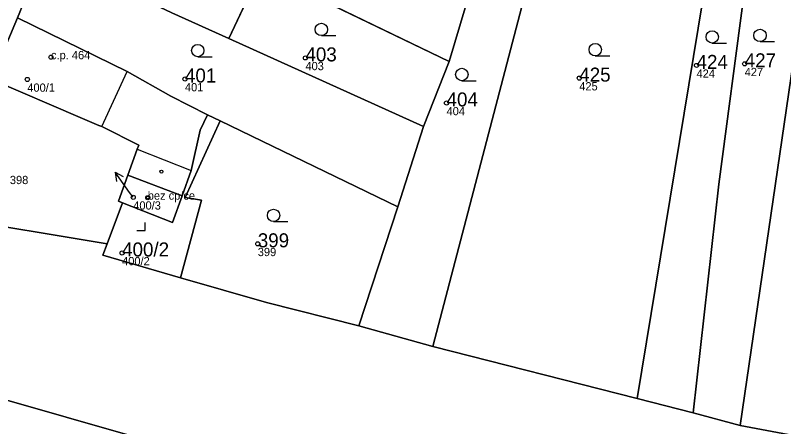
# Model space of a CAD drawing. Extents: x -878211 to -870363, y -1058464 to -1052522.
# Drawn here: x -874484.1 to -874391.1, y -1056370.3 to -1056320.4 of the extents above; entities that cross this region are included whole.
import ezdxf

# ---------------------------------------------------------------- set-up
doc = ezdxf.new("R2010")
doc.units = 0
for name, color, linetype in [('Definiční body', 7, 'Continuous'), ('Hranice parcel', 7, 'Continuous'), ('Parcelní čísla', 7, 'Continuous'), ('Polygon budovy', 7, 'Continuous'), ('Polygon parcely', 7, 'Continuous'), ('Pop  PČ popisy', 7, 'Continuous'), ('Vnitřní kresba', 7, 'Continuous'), ('Značky budov', 7, 'Continuous'), ('Značky kultur', 7, 'Continuous')]:
    doc.layers.add(name, color=color, linetype=linetype)

msp = doc.modelspace()

# ---------------------------------------------------------------- linework, layer by layer
at = {"layer": 'Definiční body'}
for centre in [(-874479.8, -1056325.48994), (-874448.99, -1056325.57994), (-874401.63, -1056326.48994), (-874395.8, -1056326.29994), (-874482.67, -1056328.18994), (-874463.58, -1056328.13994), (-874415.83, -1056328.02994), (-874431.9, -1056331.03994), (-874469.84, -1056342.47994), (-874468.08, -1056342.51994), (-874454.76, -1056348.11994), (-874471.19, -1056349.22994)]:
    msp.add_circle(centre, 0.25, dxfattribs=at)
at = {"layer": 'Hranice parcel'}
for p, q in [((-874394.05, -1056277.02), (-874408.81, -1056366.88)), ((-874396.34, -1056370.15), (-874384.87, -1056291.52)), ((-874458.27, -1056323.23), (-874454.4, -1056314.98)), ((-874431.59, -1056326), (-874454.4, -1056314.98)), ((-874434.69, -1056333.9), (-874458.27, -1056323.23)), ((-874434.69, -1056333.9), (-874431.59, -1056326)), ((-874459.33, -1056333.22), (-874460.83, -1056332.49)), ((-874437.8, -1056343.65), (-874459.33, -1056333.22)), ((-874437.8, -1056343.65), (-874434.69, -1056333.9)), ((-874470.49, -1056339.81), (-874463.91, -1056342.3)), ((-874473, -1056348.11), (-874471.14, -1056343.15)), ((-874442.52, -1056358.05), (-874437.8, -1056343.65)), ((-874473.53, -1056349.51), (-874464.1, -1056352.23)), ((-874464.1, -1056352.23), (-874453.72, -1056355.22)), ((-874453.72, -1056355.22), (-874442.52, -1056358.05)), ((-874433.58, -1056360.58), (-874442.52, -1056358.05)), ((-874433.58, -1056360.58), (-874408.81, -1056366.88))]:
    msp.add_line(p, q, dxfattribs=at)
for points in [[(-874417.27, -1056285.77), (-874419.76, -1056303.99), (-874420.48, -1056308.81), (-874422.58, -1056318.54), (-874433.58, -1056360.58)], [(-874402.03, -1056368.61), (-874398.91, -1056340.89), (-874395.91, -1056317.97), (-874390.55, -1056288.09)], [(-874428.05, -1056309.75), (-874428.16, -1056314.44), (-874431.59, -1056326)], [(-874458.27, -1056323.23), (-874465.16, -1056320.12), (-874480.74, -1056312.73)], [(-874460.83, -1056332.49), (-874465.27, -1056330.21), (-874470.58, -1056327.23), (-874483.86, -1056320.72)], [(-874470.49, -1056339.81), (-874469.35, -1056336.63), (-874469.17, -1056336.17), (-874473.64, -1056333.91), (-874474.02, -1056333.77), (-874476.28, -1056332.82), (-874487.02, -1056328.19)], [(-874460.83, -1056332.49), (-874461.75, -1056334.33), (-874462.81, -1056339.21), (-874463.91, -1056342.3)], [(-874459.33, -1056333.22), (-874463.54, -1056342.5), (-874461.59, -1056342.82), (-874464.1, -1056352.23)], [(-874471.14, -1056343.15), (-874471.62, -1056342.95), (-874470.49, -1056339.81)], [(-874463.91, -1056342.3), (-874465.07, -1056345.54), (-874471.14, -1056343.15)]]:
    msp.add_lwpolyline(points, dxfattribs=at)
at = {"layer": 'Polygon budovy'}
for points in [[(-874483.86, -1056320.72), (-874486.75, -1056327.55), (-874487.02, -1056328.19), (-874476.28, -1056332.82), (-874474.02, -1056333.77), (-874473.64, -1056333.91), (-874470.58, -1056327.23)], [(-874465.07, -1056345.54), (-874463.91, -1056342.3), (-874470.49, -1056339.81), (-874471.62, -1056342.95), (-874471.14, -1056343.15)]]:
    msp.add_lwpolyline(points, close=True, dxfattribs=at)
at = {"layer": 'Polygon parcely'}
for points in [[(-874408.81, -1056366.88), (-874394.05, -1056277.02), (-874401.74, -1056275.56), (-874403.83, -1056275.64), (-874403.83, -1056277.39), (-874403.02, -1056283.55), (-874406.67, -1056284.12), (-874410.17, -1056284.66), (-874413.67, -1056285.21), (-874416.82, -1056285.7), (-874417.27, -1056285.77), (-874419.76, -1056303.99), (-874420.48, -1056308.81), (-874422.58, -1056318.54), (-874433.58, -1056360.58)], [(-874402.03, -1056368.61), (-874398.91, -1056340.89), (-874395.91, -1056317.97), (-874390.55, -1056288.09), (-874389.52, -1056277.88), (-874394.05, -1056277.02), (-874408.81, -1056366.88)], [(-874396.34, -1056370.15), (-874384.87, -1056291.52), (-874382.69, -1056279.17), (-874389.52, -1056277.88), (-874390.55, -1056288.09), (-874395.91, -1056317.97), (-874398.91, -1056340.89), (-874402.03, -1056368.61)], [(-874388.61, -1056371.61), (-874387.19, -1056369.44), (-874382.15, -1056359.62), (-874388.04, -1056358.4), (-874382.65, -1056317.89), (-874379.48, -1056292.14), (-874378.04, -1056280.05), (-874382.69, -1056279.17), (-874384.87, -1056291.52), (-874396.34, -1056370.15)], [(-874428.05, -1056309.75), (-874428.16, -1056314.44), (-874431.59, -1056326), (-874434.69, -1056333.9), (-874437.8, -1056343.65), (-874442.52, -1056358.05), (-874433.58, -1056360.58), (-874422.58, -1056318.54), (-874420.48, -1056308.81), (-874419.76, -1056303.99), (-874417.27, -1056285.77), (-874420.36, -1056286.3), (-874424.05, -1056286.92), (-874427.89, -1056287.57), (-874431.19, -1056288.13), (-874432.46, -1056288.35), (-874430.92, -1056292.23), (-874429.1, -1056294.96), (-874425.54, -1056295.23), (-874426.84, -1056310.1)], [(-874428.05, -1056309.75), (-874445.92, -1056303.86), (-874449.03, -1056302.71), (-874453.23, -1056312.49), (-874454.4, -1056314.98), (-874431.59, -1056326), (-874428.16, -1056314.44)], [(-874462.69, -1056311.5), (-874462.85, -1056311.43), (-874476.21, -1056304.64), (-874480.74, -1056312.73), (-874465.16, -1056320.12), (-874458.27, -1056323.23), (-874454.4, -1056314.98), (-874460.07, -1056312.6)], [(-874434.69, -1056333.9), (-874458.27, -1056323.23), (-874465.16, -1056320.12), (-874480.74, -1056312.73), (-874483.57, -1056320.05), (-874483.86, -1056320.72), (-874470.58, -1056327.23), (-874465.27, -1056330.21), (-874460.83, -1056332.49), (-874459.33, -1056333.22), (-874437.8, -1056343.65)], [(-874431.59, -1056326), (-874454.4, -1056314.98), (-874458.27, -1056323.23), (-874434.69, -1056333.9)], [(-874470.49, -1056339.81), (-874463.91, -1056342.3), (-874462.81, -1056339.21), (-874461.75, -1056334.33), (-874460.83, -1056332.49), (-874465.27, -1056330.21), (-874470.58, -1056327.23), (-874483.86, -1056320.72), (-874486.75, -1056327.55), (-874487.02, -1056328.19), (-874476.28, -1056332.82), (-874474.02, -1056333.77), (-874473.64, -1056333.91), (-874469.17, -1056336.17), (-874469.35, -1056336.63)], [(-874473, -1056348.11), (-874471.14, -1056343.15), (-874471.62, -1056342.95), (-874470.49, -1056339.81), (-874469.35, -1056336.63), (-874469.17, -1056336.17), (-874473.64, -1056333.91), (-874474.02, -1056333.77), (-874476.28, -1056332.82), (-874487.02, -1056328.19), (-874487.42, -1056329.42), (-874492.46, -1056344.89)], [(-874464.1, -1056352.23), (-874461.59, -1056342.82), (-874463.54, -1056342.5), (-874459.33, -1056333.22), (-874460.83, -1056332.49), (-874461.75, -1056334.33), (-874462.81, -1056339.21), (-874463.91, -1056342.3), (-874465.07, -1056345.54), (-874471.14, -1056343.15), (-874473, -1056348.11), (-874473.53, -1056349.51)], [(-874453.72, -1056355.22), (-874442.52, -1056358.05), (-874437.8, -1056343.65), (-874459.33, -1056333.22), (-874463.54, -1056342.5), (-874461.59, -1056342.82), (-874464.1, -1056352.23)], [(-874471.14, -1056343.15), (-874465.07, -1056345.54), (-874463.91, -1056342.3), (-874470.49, -1056339.81), (-874471.62, -1056342.95)]]:
    msp.add_lwpolyline(points, close=True, dxfattribs=at)
for points in [[(-874486.75, -1056327.55), (-874483.86, -1056320.72), (-874483.57, -1056320.05), (-874480.74, -1056312.73), (-874476.21, -1056304.64), (-874473.19, -1056299.28), (-874471.52, -1056296.81), (-874469.69, -1056293.7), (-874480.72, -1056293.66), (-874486.23, -1056307.5)], [(-874544.09, -1056340.87), (-874539.67, -1056345.3), (-874535.19, -1056348.99), (-874530.08, -1056352.4), (-874524.65, -1056354.98), (-874516.14, -1056358.09), (-874516.65, -1056359.69), (-874517.72, -1056363.05), (-874503.36, -1056363.06), (-874500.2, -1056362.67), (-874494.71, -1056364.33), (-874488.56, -1056366.09), (-874457.08, -1056375.11), (-874432.15, -1056382.58), (-874407.9, -1056389.64), (-874383.57, -1056394.58)], [(-874388.61, -1056371.61), (-874396.34, -1056370.15), (-874402.03, -1056368.61), (-874408.81, -1056366.88), (-874433.58, -1056360.58), (-874442.52, -1056358.05), (-874453.72, -1056355.22), (-874464.1, -1056352.23), (-874473.53, -1056349.51), (-874473, -1056348.11), (-874492.46, -1056344.89)], [(-874383.57, -1056394.58), (-874407.9, -1056389.64), (-874432.15, -1056382.58), (-874457.08, -1056375.11), (-874488.56, -1056366.09), (-874489.43, -1056369.1), (-874501.74, -1056367.09), (-874514.06, -1056365.69), (-874528.53, -1056364.5), (-874528.54, -1056363.05), (-874533.36, -1056363.05), (-874541.52, -1056361.97), (-874546.46, -1056360.29)]]:
    msp.add_lwpolyline(points, dxfattribs=at)
at = {"layer": 'Pop  PČ popisy'}
for p, q in [((-874470.28, -1056341.88), (-874472.044, -1056339.452)), ((-874472.044, -1056339.452), (-874471.05, -1056339.968)), ((-874472.044, -1056339.452), (-874471.86, -1056340.557)), ((-874469.84, -1056342.48), (-874470.28, -1056341.88))]:
    msp.add_line(p, q, dxfattribs=at)
at = {"layer": 'Vnitřní kresba'}
for p, q in [((-874473.64, -1056333.91), (-874470.58, -1056327.23)), ((-874469.35, -1056336.63), (-874462.81, -1056339.21))]:
    msp.add_line(p, q, dxfattribs=at)
at = {"layer": 'Značky budov'}
for centre in [(-874466.4268, -1056339.36916), (-874468.0868, -1056342.51916)]:
    msp.add_circle(centre, 0.175, dxfattribs=at)
at = {"layer": 'Značky kultur'}
for p, q in [((-874447.063, -1056322.88), (-874445.313, -1056322.88)), ((-874393.943, -1056323.6), (-874392.193, -1056323.6)), ((-874399.733, -1056323.79), (-874397.983, -1056323.79)), ((-874462.033, -1056325.44), (-874460.283, -1056325.44)), ((-874413.893, -1056325.33), (-874412.143, -1056325.33)), ((-874430.053, -1056328.34), (-874428.303, -1056328.34)), ((-874468.4, -1056346.52), (-874468.4, -1056345.52)), ((-874452.853, -1056345.42), (-874451.103, -1056345.42)), ((-874469.401, -1056346.52), (-874468.4, -1056346.52))]:
    msp.add_line(p, q, dxfattribs=at)
for centre in [(-874447.06286, -1056322.12981), (-874399.73286, -1056323.03981), (-874393.94286, -1056322.84981), (-874462.03286, -1056324.68981), (-874413.89286, -1056324.57981), (-874430.05286, -1056327.58981), (-874452.85286, -1056344.66981)]:
    msp.add_circle(centre, 0.75, dxfattribs=at)

# ---------------------------------------------------------------- texts
at = {"layer": 'Definiční body'}
for s, p in [('c.p. 464', (-874479.8, -1056325.74)), ('403', (-874448.99, -1056327.069)), ('424', (-874401.63, -1056327.979)), ('427', (-874395.8, -1056327.789)), ('400/1', (-874482.67, -1056329.679)), ('401', (-874463.58, -1056329.629)), ('425', (-874415.83, -1056329.519)), ('404', (-874431.9, -1056332.529)), ('398', (-874484.78, -1056340.879)), ('bez cp/ce', (-874468.08, -1056342.77)), ('400/3', (-874469.84, -1056343.969)), ('399', (-874454.76, -1056349.609)), ('400/2', (-874471.19, -1056350.719))]:
    msp.add_text(s, height=0.999996, dxfattribs=at).set_placement(p)
at = {"layer": 'Parcelní čísla'}
for s, p in [('403', (-874448.99, -1056326.005)), ('424', (-874401.63, -1056326.915)), ('427', (-874395.8, -1056326.725)), ('401', (-874463.58, -1056328.564)), ('425', (-874415.83, -1056328.455)), ('404', (-874431.9, -1056331.465)), ('399', (-874454.76, -1056348.545)), ('400/2', (-874471.19, -1056349.655))]:
    msp.add_text(s, height=1.699998, dxfattribs=at).set_placement(p)

doc.saveas('drawing.dxf')
